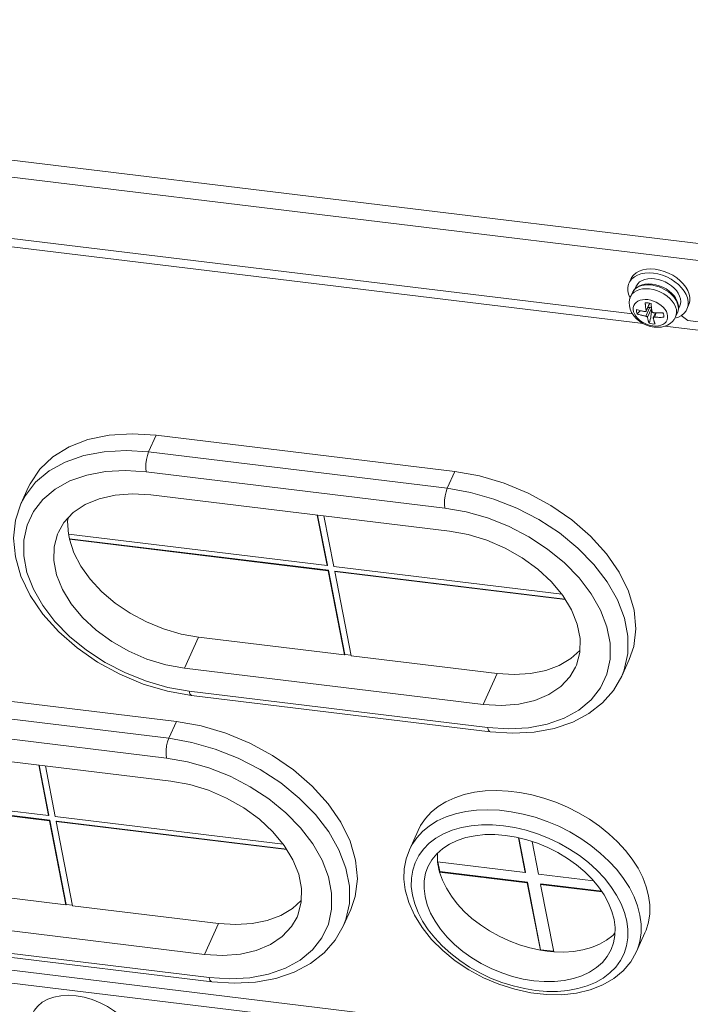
# Model space of a CAD drawing. Header units: millimetres. Extents: x -473 to 23648, y -382 to 1866.
# Tile 422 of 434: x 22394 to 22489, y 1159 to 1299. Entities that reach past the tile are written whole.
import ezdxf

# ---------------------------------------------------------------- set-up
doc = ezdxf.new("R2010")
doc.units = ezdxf.units.MM
doc.header["$LTSCALE"] = 80
doc.layers.get('0').update_dxf_attribs({"linetype": 'CONTINUOUS'})

msp = doc.modelspace()

# ---------------------------------------------------------------- linework, layer by layer
at = {"linetype": 'Continuous', "lineweight": 0}
for p, q in [((22228.836, 1298.619), (22531.506, 1261.854)), ((22228.553, 1296.232), (22531.223, 1259.467)), ((22480.58, 1256.938), (22281.389, 1281.133)), ((22482.103, 1255.553), (22278.121, 1280.331)), ((22480.339, 1261.847), (22480.093, 1261.302)), ((22482.937, 1262.745), (22483.562, 1262.705)), ((22487.111, 1261.078), (22486.611, 1261.487)), ((22487.792, 1261.178), (22487.357, 1261.623)), ((22481.105, 1260.846), (22480.924, 1260.444)), ((22482.915, 1261.048), (22483.268, 1261.019)), ((22486.821, 1260.219), (22486.496, 1260.579)), ((22480.571, 1259.928), (22480.32, 1259.372)), ((22482.482, 1256.606), (22483.049, 1257.864)), ((22482.511, 1257.302), (22483.022, 1258.434)), ((22482.519, 1257.364), (22483.003, 1258.438)), ((22482.699, 1256.439), (22483.266, 1257.696)), ((22482.796, 1258.471), (22483.006, 1258.437)), ((22483.006, 1258.437), (22483.217, 1258.387)), ((22486.952, 1257.051), (22487.062, 1257.369)), ((22487.286, 1258.059), (22487.105, 1257.657)), ((22488.18, 1257.38), (22488.298, 1257.603)), ((22488.544, 1258.148), (22488.298, 1257.603)), ((22483.532, 1256.395), (22483.841, 1257.081)), ((22483.687, 1256.46), (22483.965, 1257.076)), ((22486.604, 1256.298), (22487.105, 1256.475)), ((22486.952, 1257.051), (22486.701, 1256.495)), ((22487.511, 1256.701), (22488.44, 1255.983)), ((22532.955, 1250.576), (22488.44, 1255.983)), ((22508.678, 1252.325), (22485.171, 1255.181)), ((22411.968, 1237.351), (22413.043, 1239.736)), ((22455.395, 1234.592), (22413.043, 1239.736)), ((22454.319, 1232.206), (22411.968, 1237.351)), ((22453.986, 1229.398), (22411.635, 1234.542)), ((22454.319, 1232.206), (22455.395, 1234.592)), ((22394.931, 1232.409), (22393.855, 1230.023)), ((22400.801, 1233.243), (22398.707, 1232.083)), ((22457.602, 1231.628), (22454.319, 1232.206)), ((22454.62, 1226.145), (22412.269, 1231.289)), ((22435.882, 1228.421), (22437.28, 1221.243)), ((22435.927, 1228.416), (22437.311, 1221.312)), ((22436.823, 1228.307), (22438.221, 1221.129)), ((22437.28, 1221.243), (22400.583, 1225.701)), ((22400.626, 1225.696), (22400.654, 1225.529)), ((22400.724, 1224.978), (22400.754, 1225.046)), ((22400.724, 1224.978), (22437.421, 1220.521)), ((22400.754, 1225.046), (22437.452, 1220.589)), ((22437.28, 1221.243), (22437.311, 1221.312)), ((22470.548, 1217.202), (22438.221, 1221.129)), ((22437.421, 1220.521), (22437.452, 1220.589)), ((22439.745, 1208.594), (22437.421, 1220.521)), ((22437.452, 1220.589), (22439.776, 1208.662)), ((22438.362, 1220.406), (22438.393, 1220.474)), ((22438.362, 1220.406), (22471.057, 1216.435)), ((22440.687, 1208.48), (22438.362, 1220.406)), ((22438.393, 1220.474), (22471.01, 1216.512)), ((22417.058, 1206.713), (22419.04, 1211.109)), ((22419.04, 1211.109), (22439.745, 1208.594)), ((22477.415, 1207.994), (22477.42, 1210.241)), ((22439.745, 1208.594), (22439.776, 1208.662)), ((22439.776, 1208.662), (22440.672, 1208.553)), ((22440.687, 1208.48), (22461.392, 1205.965)), ((22480.128, 1207.946), (22479.053, 1205.561)), ((22417.058, 1206.713), (22459.41, 1201.569)), ((22459.41, 1201.569), (22461.392, 1205.965)), ((22415.897, 1199.164), (22373.545, 1204.308)), ((22417.692, 1203.461), (22460.044, 1198.316)), ((22414.821, 1196.778), (22372.47, 1201.923)), ((22418.066, 1202.838), (22460.417, 1197.694)), ((22414.488, 1193.97), (22372.137, 1199.114)), ((22414.821, 1196.778), (22415.897, 1199.164)), ((22418.104, 1196.2), (22414.821, 1196.778)), ((22415.122, 1190.717), (22372.771, 1195.861)), ((22396.383, 1192.993), (22397.782, 1185.816)), ((22396.428, 1192.988), (22397.813, 1185.884)), ((22397.324, 1192.879), (22398.723, 1185.701)), ((22397.782, 1185.816), (22361.085, 1190.273)), ((22361.226, 1189.55), (22397.923, 1185.093)), ((22361.256, 1189.619), (22397.954, 1185.161)), ((22397.782, 1185.816), (22397.813, 1185.884)), ((22397.923, 1185.093), (22397.954, 1185.161)), ((22400.247, 1173.166), (22397.923, 1185.093)), ((22397.954, 1185.161), (22400.278, 1173.234)), ((22431.05, 1181.775), (22398.723, 1185.701)), ((22398.864, 1184.978), (22398.895, 1185.047)), ((22398.864, 1184.978), (22431.559, 1181.007)), ((22401.188, 1173.052), (22398.864, 1184.978)), ((22398.895, 1185.047), (22431.511, 1181.085)), ((22450.174, 1183.716), (22448.944, 1180.99)), ((22451.756, 1181.896), (22452.713, 1182.624)), ((22464.418, 1182.683), (22465.381, 1177.742)), ((22464.465, 1182.672), (22465.412, 1177.81)), ((22467.264, 1177.513), (22466.361, 1182.143)), ((22545.851, 1145.27), (22258.804, 1180.137)), ((22465.381, 1177.742), (22452.944, 1179.252)), ((22452.944, 1179.252), (22453.226, 1177.807)), ((22452.99, 1179.247), (22453.257, 1177.875)), ((22545.083, 1143.566), (22258.036, 1178.433)), ((22453.226, 1177.807), (22453.257, 1177.875)), ((22453.226, 1177.807), (22453.629, 1176.661)), ((22453.226, 1177.807), (22465.663, 1176.296)), ((22453.257, 1177.875), (22465.694, 1176.364)), ((22465.381, 1177.742), (22465.412, 1177.81)), ((22465.663, 1176.296), (22465.694, 1176.364)), ((22465.694, 1176.364), (22467.555, 1166.812)), ((22475.071, 1176.565), (22467.264, 1177.513)), ((22479.319, 1176.912), (22480.14, 1175.629)), ((22379.542, 1175.681), (22400.247, 1173.166)), ((22465.663, 1176.296), (22467.525, 1166.744)), ((22467.545, 1176.067), (22467.576, 1176.135)), ((22467.545, 1176.067), (22476.273, 1175.007)), ((22469.407, 1166.515), (22467.545, 1176.067)), ((22467.576, 1176.135), (22476.219, 1175.086)), ((22480.14, 1175.629), (22480.805, 1174.327)), ((22437.917, 1172.566), (22437.921, 1174.814)), ((22400.247, 1173.166), (22400.278, 1173.234)), ((22400.278, 1173.234), (22401.174, 1173.126)), ((22401.188, 1173.052), (22421.893, 1170.537)), ((22440.63, 1172.518), (22439.555, 1170.133)), ((22377.56, 1171.285), (22419.912, 1166.141)), ((22479.928, 1169.657), (22479.773, 1170.867)), ((22419.912, 1166.141), (22421.893, 1170.537)), ((22378.194, 1168.033), (22420.545, 1162.888)), ((22482.354, 1169.207), (22481.125, 1166.481)), ((22378.568, 1167.41), (22420.919, 1162.266)), ((22467.525, 1166.744), (22467.555, 1166.812)), ((22467.525, 1166.744), (22469.407, 1166.515)), ((22467.555, 1166.812), (22469.393, 1166.589)), ((22472.226, 1166.569), (22473.539, 1166.784))]:
    msp.add_line(p, q, dxfattribs=at)
for points in [[(22480.339, 1261.847), (22480.457, 1262.069), (22480.735, 1262.428), (22481.096, 1262.732), (22481.532, 1262.975), (22482.033, 1263.151), (22482.587, 1263.257), (22483.183, 1263.291), (22483.807, 1263.25)], [(22487.357, 1261.623), (22486.857, 1262.032), (22486.303, 1262.395), (22485.708, 1262.705), (22485.084, 1262.954), (22484.446, 1263.137), (22483.807, 1263.25)], [(22480.093, 1261.302), (22480.211, 1261.524), (22480.489, 1261.882), (22480.85, 1262.187), (22481.286, 1262.43), (22481.787, 1262.606), (22482.341, 1262.712), (22482.937, 1262.745)], [(22481.105, 1260.846), (22481.136, 1260.91), (22481.334, 1261.206), (22481.602, 1261.459), (22481.934, 1261.662), (22482.322, 1261.811)], [(22482.322, 1261.811), (22482.755, 1261.902), (22483.225, 1261.933), (22483.718, 1261.903)], [(22486.611, 1261.487), (22486.058, 1261.85), (22485.462, 1262.16), (22484.838, 1262.409), (22484.2, 1262.592), (22483.562, 1262.705)], [(22485.218, 1261.46), (22484.727, 1261.663), (22484.223, 1261.812), (22483.718, 1261.903)], [(22480.248, 1259.16), (22480.208, 1259.23), (22480.02, 1259.722), (22479.925, 1260.208), (22479.926, 1260.678), (22480.022, 1261.119), (22480.093, 1261.302)], [(22480.32, 1259.372), (22480.352, 1259.438), (22480.556, 1259.744), (22480.833, 1260.005), (22481.176, 1260.215), (22481.576, 1260.369), (22482.024, 1260.463), (22482.508, 1260.494), (22483.018, 1260.463)], [(22480.571, 1259.928), (22480.62, 1260.028), (22480.758, 1260.24), (22480.932, 1260.432), (22481.138, 1260.601), (22481.375, 1260.745), (22481.641, 1260.863), (22481.931, 1260.953), (22482.242, 1261.015), (22482.572, 1261.046), (22482.915, 1261.048)], [(22480.959, 1260.485), (22480.737, 1260.221), (22480.571, 1259.928)], [(22481.563, 1260.905), (22481.235, 1260.715), (22480.959, 1260.485)], [(22482.35, 1261.143), (22481.937, 1261.05), (22481.563, 1260.905)], [(22482.35, 1261.143), (22482.417, 1261.153), (22482.887, 1261.183), (22483.38, 1261.153)], [(22486.222, 1258.725), (22485.886, 1259.096), (22485.491, 1259.439), (22485.048, 1259.745), (22484.567, 1260.006), (22484.06, 1260.216), (22483.539, 1260.369), (22483.018, 1260.463)], [(22483.268, 1261.019), (22483.627, 1260.961), (22483.988, 1260.874), (22484.346, 1260.759), (22484.697, 1260.617), (22485.037, 1260.451), (22485.362, 1260.261), (22485.669, 1260.051), (22485.953, 1259.822)], [(22483.38, 1261.153), (22483.885, 1261.062), (22484.389, 1260.913), (22484.88, 1260.71), (22485.347, 1260.457), (22485.776, 1260.161), (22486.158, 1259.829), (22486.483, 1259.47), (22486.685, 1259.188)], [(22486.496, 1260.579), (22486.114, 1260.911), (22485.684, 1261.207), (22485.218, 1261.46)], [(22487.386, 1259.065), (22487.272, 1259.453), (22487.082, 1259.841), (22486.821, 1260.219)], [(22487.906, 1260.162), (22487.546, 1260.633), (22487.111, 1261.078)], [(22488.544, 1258.148), (22488.615, 1258.33), (22488.711, 1258.772), (22488.712, 1259.241), (22488.617, 1259.728), (22488.429, 1260.22), (22488.152, 1260.707), (22487.792, 1261.178)], [(22488.298, 1257.603), (22488.369, 1257.785), (22488.466, 1258.227), (22488.466, 1258.696), (22488.371, 1259.182), (22488.183, 1259.675), (22487.906, 1260.162)], [(22480.32, 1259.372), (22480.181, 1258.965), (22480.12, 1258.527), (22480.142, 1258.065), (22480.256, 1257.588), (22480.464, 1257.116), (22480.76, 1256.663), (22481.137, 1256.245), (22481.574, 1255.881), (22482.056, 1255.575), (22482.573, 1255.333), (22483.112, 1255.157), (22483.664, 1255.052)], [(22483.49, 1255.225), (22483.087, 1255.299), (22482.685, 1255.422), (22482.295, 1255.589), (22481.927, 1255.798), (22481.593, 1256.042), (22481.3, 1256.314), (22481.057, 1256.607), (22480.871, 1256.913), (22480.746, 1257.224), (22480.686, 1257.531), (22480.693, 1257.825), (22480.766, 1258.1), (22480.904, 1258.347), (22481.102, 1258.559), (22481.356, 1258.731), (22481.657, 1258.859), (22481.999, 1258.938), (22482.372, 1258.966), (22482.766, 1258.943)], [(22483.49, 1255.225), (22483.883, 1255.202), (22484.256, 1255.231), (22484.598, 1255.31), (22484.9, 1255.437), (22485.154, 1255.609), (22485.352, 1255.821), (22485.49, 1256.068), (22485.563, 1256.343), (22485.57, 1256.638), (22485.51, 1256.945), (22485.385, 1257.255), (22485.199, 1257.562), (22484.956, 1257.855), (22484.663, 1258.127), (22484.328, 1258.37), (22483.961, 1258.579), (22483.571, 1258.747), (22483.169, 1258.869), (22482.766, 1258.943)], [(22485.953, 1259.822), (22486.211, 1259.578), (22486.441, 1259.321), (22486.639, 1259.054)], [(22486.701, 1256.495), (22486.796, 1256.771), (22486.841, 1257.142), (22486.805, 1257.533), (22486.687, 1257.934), (22486.491, 1258.334), (22486.222, 1258.725)], [(22486.639, 1259.054), (22486.803, 1258.781), (22486.932, 1258.504), (22487.024, 1258.227), (22487.077, 1257.953), (22487.092, 1257.685), (22487.067, 1257.427)], [(22487.062, 1257.369), (22487.113, 1257.71), (22487.102, 1258.069), (22487.028, 1258.441), (22486.888, 1258.818), (22486.685, 1259.188)], [(22487.286, 1258.059), (22487.377, 1258.326), (22487.421, 1258.686), (22487.386, 1259.065)], [(22481.156, 1257.224), (22481.136, 1257.383), (22481.139, 1257.537)], [(22481.139, 1257.537), (22481.316, 1257.483), (22481.479, 1257.438), (22481.628, 1257.399), (22481.761, 1257.366), (22481.881, 1257.339), (22481.99, 1257.315), (22482.089, 1257.294), (22482.184, 1257.275), (22482.273, 1257.258), (22482.359, 1257.243)], [(22481.263, 1256.901), (22481.407, 1257.088), (22481.564, 1257.244), (22481.725, 1257.372), (22481.728, 1257.374)], [(22482.359, 1257.243), (22482.407, 1257.239), (22482.45, 1257.248), (22482.483, 1257.266), (22482.506, 1257.292), (22482.511, 1257.302)], [(22482.389, 1258.487), (22482.59, 1258.488), (22482.796, 1258.471)], [(22482.519, 1257.364), (22482.504, 1257.46), (22482.49, 1257.556), (22482.477, 1257.651), (22482.465, 1257.747), (22482.453, 1257.844), (22482.442, 1257.942), (22482.431, 1258.04), (22482.421, 1258.138), (22482.411, 1258.232), (22482.403, 1258.323), (22482.396, 1258.408), (22482.389, 1258.487)], [(22482.511, 1257.302), (22482.518, 1257.325), (22482.519, 1257.364)], [(22482.742, 1257.814), (22482.775, 1257.821), (22482.868, 1257.838), (22482.958, 1257.853), (22483.049, 1257.864)], [(22483.266, 1257.696), (22483.269, 1257.593), (22483.27, 1257.474), (22483.268, 1257.338), (22483.261, 1257.186), (22483.249, 1257.016), (22483.231, 1256.826), (22483.203, 1256.615), (22483.165, 1256.384), (22483.112, 1256.131), (22483.042, 1255.862), (22482.953, 1255.593)], [(22483.049, 1257.864), (22483.087, 1257.865), (22483.125, 1257.859), (22483.161, 1257.847), (22483.193, 1257.829), (22483.22, 1257.805), (22483.242, 1257.777), (22483.258, 1257.74), (22483.266, 1257.696)], [(22483.217, 1258.387), (22483.224, 1258.31), (22483.231, 1258.229), (22483.239, 1258.143), (22483.247, 1258.052), (22483.257, 1257.955), (22483.268, 1257.854), (22483.28, 1257.754), (22483.292, 1257.655), (22483.305, 1257.557), (22483.318, 1257.459), (22483.332, 1257.361), (22483.347, 1257.264)], [(22487.067, 1257.427), (22487.004, 1257.181), (22486.952, 1257.051)], [(22487.105, 1256.475), (22487.541, 1256.718), (22487.902, 1257.022), (22488.18, 1257.38)], [(22481.263, 1256.901), (22481.198, 1257.063), (22481.156, 1257.224)], [(22482.482, 1256.606), (22482.398, 1256.622), (22482.309, 1256.639), (22482.214, 1256.658), (22482.112, 1256.679), (22482.005, 1256.703), (22481.891, 1256.729), (22481.772, 1256.758), (22481.653, 1256.789), (22481.539, 1256.819), (22481.436, 1256.849), (22481.344, 1256.876), (22481.263, 1256.901)], [(22482.699, 1256.439), (22482.684, 1256.476), (22482.658, 1256.511), (22482.624, 1256.542), (22482.582, 1256.57), (22482.533, 1256.593), (22482.482, 1256.606)], [(22482.953, 1255.593), (22482.935, 1255.643), (22482.916, 1255.697), (22482.895, 1255.755), (22482.874, 1255.819), (22482.852, 1255.888), (22482.829, 1255.962), (22482.806, 1256.038), (22482.784, 1256.115), (22482.762, 1256.193), (22482.741, 1256.273), (22482.72, 1256.355), (22482.699, 1256.439)], [(22483.347, 1257.264), (22483.36, 1257.223), (22483.384, 1257.185), (22483.418, 1257.152), (22483.461, 1257.125), (22483.51, 1257.105), (22483.563, 1257.096)], [(22483.532, 1256.395), (22483.525, 1256.373), (22483.527, 1256.338)], [(22483.527, 1256.338), (22483.547, 1256.256), (22483.568, 1256.175), (22483.589, 1256.097), (22483.61, 1256.021), (22483.632, 1255.945), (22483.654, 1255.871), (22483.676, 1255.799), (22483.699, 1255.729), (22483.721, 1255.662), (22483.742, 1255.601), (22483.762, 1255.544), (22483.781, 1255.492)], [(22483.687, 1256.46), (22483.636, 1256.459), (22483.593, 1256.448), (22483.559, 1256.429), (22483.537, 1256.404), (22483.532, 1256.395)], [(22483.563, 1257.096), (22483.652, 1257.09), (22483.746, 1257.085)], [(22483.664, 1255.052), (22484.181, 1255.023), (22484.681, 1255.064), (22485.15, 1255.172), (22485.572, 1255.342), (22485.941, 1255.566), (22486.253, 1255.837), (22486.507, 1256.148), (22486.701, 1256.495)], [(22485.032, 1256.443), (22484.827, 1256.436), (22484.642, 1256.433), (22484.476, 1256.432), (22484.328, 1256.434), (22484.197, 1256.436), (22484.079, 1256.44), (22483.972, 1256.444), (22483.872, 1256.449), (22483.777, 1256.454), (22483.687, 1256.46)], [(22483.746, 1257.085), (22483.848, 1257.08), (22483.957, 1257.076), (22484.074, 1257.072), (22484.198, 1257.07), (22484.33, 1257.068), (22484.463, 1257.068), (22484.591, 1257.07), (22484.708, 1257.072), (22484.814, 1257.075), (22484.908, 1257.079)], [(22484.908, 1257.079), (22484.972, 1256.917), (22485.015, 1256.755)], [(22485.015, 1256.755), (22485.034, 1256.597), (22485.032, 1256.443)], [(22483.374, 1255.508), (22483.164, 1255.542), (22482.953, 1255.593)], [(22483.781, 1255.492), (22483.581, 1255.491), (22483.374, 1255.508)], [(22413.043, 1239.736), (22409.624, 1239.947), (22406.371, 1239.735), (22403.363, 1239.104), (22400.676, 1238.071), (22398.374, 1236.66), (22396.515, 1234.907), (22395.145, 1232.855), (22394.931, 1232.409)], [(22411.968, 1237.351), (22408.758, 1237.561), (22405.66, 1237.395), (22402.756, 1236.849), (22400.125, 1235.931), (22397.837, 1234.663), (22395.942, 1233.075), (22394.481, 1231.202), (22393.855, 1230.023)], [(22411.635, 1234.542), (22411.578, 1235.055), (22411.587, 1235.652), (22411.661, 1236.273), (22411.792, 1236.859), (22411.968, 1237.351)], [(22411.635, 1234.542), (22408.699, 1234.734), (22405.865, 1234.583), (22403.208, 1234.083), (22400.801, 1233.243)], [(22480.128, 1207.945), (22480.762, 1209.801), (22481.067, 1212.295), (22480.822, 1214.919), (22480.032, 1217.609), (22478.716, 1220.299), (22476.908, 1222.923), (22474.652, 1225.416), (22472.003, 1227.717), (22469.027, 1229.768), (22465.796, 1231.52), (22462.391, 1232.93), (22458.895, 1233.962), (22455.395, 1234.592)], [(22453.986, 1229.398), (22453.929, 1229.911), (22453.938, 1230.508), (22454.012, 1231.129), (22454.143, 1231.714), (22454.319, 1232.206)], [(22398.707, 1232.083), (22396.973, 1230.631), (22395.636, 1228.917), (22394.726, 1226.98), (22394.264, 1224.864), (22394.259, 1222.617), (22394.713, 1220.288), (22395.615, 1217.931), (22396.944, 1215.597), (22398.671, 1213.34), (22400.757, 1211.21), (22403.155, 1209.256), (22405.813, 1207.519), (22408.672, 1206.039), (22411.658, 1204.853), (22414.691, 1203.989), (22417.692, 1203.461)], [(22412.269, 1231.289), (22409.668, 1231.441), (22407.204, 1231.254), (22404.943, 1230.733), (22402.947, 1229.892), (22401.271, 1228.753), (22399.96, 1227.349), (22399.166, 1225.988)], [(22479.053, 1205.561), (22479.422, 1206.499), (22479.927, 1208.812), (22479.932, 1211.268), (22479.436, 1213.813), (22478.451, 1216.39), (22476.998, 1218.94), (22475.11, 1221.407), (22472.83, 1223.735), (22470.21, 1225.871), (22467.305, 1227.77), (22464.18, 1229.387), (22460.917, 1230.683), (22457.602, 1231.628)], [(22393.855, 1230.023), (22393.087, 1227.676), (22392.819, 1225.139), (22393.074, 1222.474), (22393.865, 1219.733), (22395.178, 1217.003), (22396.975, 1214.361), (22399.208, 1211.869), (22401.814, 1209.589), (22404.728, 1207.569), (22407.884, 1205.85), (22411.207, 1204.469), (22414.626, 1203.457), (22418.066, 1202.838)], [(22476.064, 1214.927), (22474.735, 1217.261), (22473.007, 1219.518), (22470.921, 1221.648), (22468.524, 1223.602), (22465.865, 1225.339), (22463.007, 1226.819), (22460.021, 1228.005), (22456.988, 1228.869), (22453.986, 1229.398)], [(22400.583, 1225.701), (22400.478, 1227.551), (22400.546, 1227.977)], [(22399.166, 1225.988), (22399.05, 1225.717), (22398.566, 1223.902), (22398.521, 1221.953), (22398.917, 1219.923), (22399.742, 1217.869), (22400.974, 1215.845), (22402.579, 1213.907), (22404.515, 1212.109), (22406.727, 1210.498), (22409.155, 1209.119), (22411.734, 1208.01), (22414.392, 1207.201), (22417.058, 1206.713)], [(22400.654, 1225.529), (22400.701, 1225.288), (22400.754, 1225.046)], [(22472.513, 1206.87), (22472.629, 1207.141), (22473.113, 1208.956), (22473.157, 1210.905), (22472.762, 1212.935), (22471.937, 1214.989), (22470.705, 1217.013), (22469.099, 1218.951), (22467.164, 1220.749), (22464.952, 1222.36), (22462.524, 1223.739), (22459.945, 1224.848), (22457.286, 1225.657), (22454.62, 1226.145)], [(22419.04, 1211.109), (22416.556, 1211.553), (22414.073, 1212.278), (22411.651, 1213.267), (22409.348, 1214.495), (22407.218, 1215.935), (22405.311, 1217.552), (22403.674, 1219.307), (22402.343, 1221.16), (22401.352, 1223.065), (22400.724, 1224.978)], [(22477.42, 1210.241), (22476.966, 1212.57), (22476.064, 1214.927)], [(22473.119, 1209.218), (22471.861, 1208.083), (22470.202, 1207.104), (22468.278, 1206.388), (22466.133, 1205.954), (22463.82, 1205.812), (22461.392, 1205.965)], [(22460.044, 1198.316), (22462.979, 1198.124), (22465.814, 1198.275), (22468.471, 1198.775), (22470.878, 1199.615), (22472.972, 1200.775), (22474.706, 1202.228), (22476.043, 1203.941), (22476.953, 1205.878), (22477.415, 1207.994)], [(22459.41, 1201.569), (22462.01, 1201.417), (22464.475, 1201.604), (22466.736, 1202.125), (22468.732, 1202.966), (22470.408, 1204.105), (22471.719, 1205.509), (22472.513, 1206.87)], [(22460.417, 1197.694), (22463.579, 1197.487), (22466.624, 1197.647), (22469.488, 1198.176), (22472.103, 1199.063), (22474.407, 1200.283), (22476.351, 1201.799), (22477.904, 1203.57), (22479.053, 1205.561)], [(22417.692, 1203.461), (22417.81, 1203.081), (22417.975, 1202.871), (22418.066, 1202.838)], [(22440.629, 1172.518), (22441.264, 1174.373), (22441.569, 1176.867), (22441.324, 1179.491), (22440.533, 1182.181), (22439.218, 1184.871), (22437.41, 1187.495), (22435.154, 1189.988), (22432.505, 1192.289), (22429.529, 1194.341), (22426.298, 1196.093), (22422.893, 1197.502), (22419.397, 1198.534), (22415.897, 1199.164)], [(22460.044, 1198.316), (22460.161, 1197.936), (22460.327, 1197.727), (22460.417, 1197.694)], [(22414.488, 1193.97), (22414.431, 1194.483), (22414.44, 1195.08), (22414.514, 1195.701), (22414.645, 1196.286), (22414.821, 1196.778)], [(22439.555, 1170.133), (22439.924, 1171.071), (22440.429, 1173.384), (22440.434, 1175.84), (22439.938, 1178.385), (22438.953, 1180.962), (22437.5, 1183.512), (22435.612, 1185.979), (22433.332, 1188.307), (22430.712, 1190.443), (22427.806, 1192.342), (22424.682, 1193.96), (22421.419, 1195.255), (22418.104, 1196.2)], [(22436.566, 1179.5), (22435.237, 1181.833), (22433.509, 1184.09), (22431.423, 1186.22), (22429.025, 1188.175), (22426.367, 1189.912), (22423.508, 1191.391), (22420.523, 1192.577), (22417.49, 1193.441), (22414.488, 1193.97)], [(22433.015, 1171.442), (22433.131, 1171.713), (22433.614, 1173.529), (22433.659, 1175.478), (22433.264, 1177.507), (22432.439, 1179.562), (22431.207, 1181.585), (22429.601, 1183.523), (22427.666, 1185.322), (22425.454, 1186.932), (22423.026, 1188.311), (22420.447, 1189.42), (22417.788, 1190.23), (22415.122, 1190.717)], [(22450.174, 1183.716), (22450.533, 1184.417), (22451.21, 1185.406), (22452.04, 1186.303), (22453.017, 1187.098), (22454.13, 1187.785), (22455.367, 1188.356), (22456.716, 1188.804), (22458.163, 1189.126), (22459.693, 1189.318), (22461.291, 1189.378), (22462.939, 1189.305), (22464.622, 1189.101), (22466.322, 1188.767), (22468.02, 1188.306), (22469.701, 1187.724), (22471.347, 1187.027), (22472.94, 1186.221), (22474.465, 1185.315), (22475.906, 1184.318), (22477.248, 1183.241), (22478.477, 1182.094), (22479.581, 1180.889), (22480.548, 1179.638), (22481.369, 1178.356), (22482.034, 1177.053), (22482.538, 1175.745), (22482.875, 1174.444)], [(22448.944, 1180.99), (22449.304, 1181.691), (22449.981, 1182.68), (22450.811, 1183.576), (22451.788, 1184.372), (22452.901, 1185.059), (22454.138, 1185.63), (22455.487, 1186.078), (22456.934, 1186.4), (22458.464, 1186.592), (22460.062, 1186.652), (22461.71, 1186.579), (22463.393, 1186.375), (22465.092, 1186.041), (22466.791, 1185.58), (22468.472, 1184.998), (22470.118, 1184.301), (22471.711, 1183.495), (22473.236, 1182.589), (22474.677, 1181.592), (22476.019, 1180.515), (22477.248, 1179.367), (22478.352, 1178.163), (22479.319, 1176.912)], [(22452.713, 1182.624), (22453.799, 1183.242), (22455.004, 1183.746), (22456.313, 1184.128), (22457.713, 1184.386), (22459.188, 1184.516), (22460.722, 1184.516), (22462.299, 1184.387), (22463.9, 1184.13), (22465.509, 1183.748), (22467.107, 1183.245), (22468.678, 1182.627), (22470.203, 1181.9), (22471.667, 1181.072), (22473.053, 1180.153), (22474.347, 1179.152), (22475.533, 1178.081), (22476.599, 1176.951), (22477.534, 1175.775), (22478.326, 1174.565), (22478.968, 1173.334), (22479.452, 1172.097), (22479.773, 1170.867)], [(22451.583, 1178.57), (22452.15, 1179.573), (22452.837, 1180.409), (22453.671, 1181.148), (22454.643, 1181.782), (22455.739, 1182.301), (22456.946, 1182.7), (22458.25, 1182.973), (22459.632, 1183.118), (22461.077, 1183.131), (22462.566, 1183.013), (22464.081, 1182.766), (22465.601, 1182.393), (22467.109, 1181.897), (22468.584, 1181.287), (22470.009, 1180.568), (22471.366, 1179.751), (22472.638, 1178.845), (22473.808, 1177.862), (22474.861, 1176.814), (22475.786, 1175.715), (22476.569, 1174.577), (22477.202, 1173.417), (22477.676, 1172.248), (22477.985, 1171.084)], [(22448.944, 1180.99), (22448.476, 1179.676), (22448.217, 1178.28), (22448.177, 1176.814), (22448.363, 1175.295)], [(22449.374, 1174.559), (22449.22, 1175.77), (22449.234, 1176.946), (22449.415, 1178.076), (22449.763, 1179.148), (22450.273, 1180.149), (22450.94, 1181.068), (22451.756, 1181.896)], [(22437.921, 1174.814), (22437.468, 1177.142), (22436.566, 1179.5)], [(22452.944, 1179.252), (22452.91, 1180.353), (22452.926, 1180.488)], [(22453.052, 1178.534), (22452.99, 1178.895), (22452.944, 1179.252)], [(22451.163, 1174.342), (22451.022, 1175.485), (22451.052, 1176.593), (22451.252, 1177.653), (22451.583, 1178.57)], [(22453.052, 1178.534), (22453.131, 1178.17), (22453.226, 1177.807)], [(22453.629, 1176.661), (22454.188, 1175.518), (22454.894, 1174.391), (22455.741, 1173.295), (22456.718, 1172.243), (22457.812, 1171.246), (22459.011, 1170.319), (22460.3, 1169.471), (22461.664, 1168.713), (22463.085, 1168.054), (22464.548, 1167.502), (22466.034, 1167.063), (22467.525, 1166.744)], [(22448.363, 1175.295), (22448.861, 1173.505), (22449.657, 1171.719), (22450.741, 1169.961), (22452.087, 1168.275), (22453.667, 1166.694), (22455.447, 1165.247), (22457.393, 1163.955), (22459.473, 1162.839), (22461.65, 1161.917), (22463.886, 1161.205), (22466.145, 1160.714), (22468.383, 1160.457), (22470.57, 1160.438), (22472.655, 1160.661), (22474.605, 1161.123), (22476.371, 1161.812), (22477.93, 1162.714), (22479.256, 1163.811), (22480.326, 1165.076), (22481.125, 1166.481)], [(22433.62, 1173.79), (22432.363, 1172.655), (22430.704, 1171.676), (22428.78, 1170.96), (22426.635, 1170.527), (22424.321, 1170.384), (22421.893, 1170.537)], [(22449.374, 1174.559), (22449.695, 1173.329), (22450.179, 1172.092), (22450.821, 1170.862), (22451.614, 1169.652), (22452.548, 1168.475), (22453.614, 1167.345), (22454.801, 1166.274), (22456.094, 1165.273), (22457.48, 1164.354), (22458.944, 1163.527), (22460.47, 1162.8), (22462.04, 1162.181), (22463.639, 1161.679), (22465.247, 1161.297), (22466.849, 1161.04), (22468.425, 1160.911), (22469.959, 1160.911), (22471.434, 1161.04), (22472.834, 1161.298), (22474.144, 1161.68), (22475.348, 1162.184), (22476.435, 1162.803), (22477.391, 1163.53), (22478.207, 1164.358), (22478.874, 1165.277), (22479.384, 1166.278), (22479.732, 1167.35), (22479.914, 1168.48), (22479.928, 1169.657)], [(22451.163, 1174.342), (22451.472, 1173.179), (22451.945, 1172.009), (22452.578, 1170.849), (22453.362, 1169.712), (22454.286, 1168.612), (22455.34, 1167.565), (22456.51, 1166.582), (22457.781, 1165.676), (22459.138, 1164.858), (22460.563, 1164.14), (22462.039, 1163.529), (22463.546, 1163.034), (22465.067, 1162.66), (22466.581, 1162.413), (22468.07, 1162.295), (22469.515, 1162.309), (22470.898, 1162.453), (22472.201, 1162.726), (22473.409, 1163.125), (22474.505, 1163.644), (22475.476, 1164.278), (22476.311, 1165.017), (22476.997, 1165.854), (22477.564, 1166.856)], [(22480.805, 1174.327), (22481.309, 1173.019), (22481.646, 1171.718)], [(22482.354, 1169.207), (22482.509, 1169.576), (22482.857, 1170.717), (22483.035, 1171.917), (22483.041, 1173.163), (22482.875, 1174.444)], [(22420.545, 1162.888), (22423.481, 1162.696), (22426.316, 1162.847), (22428.973, 1163.347), (22431.38, 1164.187), (22433.473, 1165.347), (22435.207, 1166.8), (22436.544, 1168.514), (22437.455, 1170.45), (22437.917, 1172.566)], [(22419.912, 1166.141), (22422.512, 1165.989), (22424.977, 1166.176), (22427.238, 1166.697), (22429.234, 1167.538), (22430.91, 1168.677), (22432.221, 1170.081), (22433.015, 1171.442)], [(22477.564, 1166.856), (22477.895, 1167.774), (22478.095, 1168.833), (22478.125, 1169.941), (22477.985, 1171.084)], [(22481.125, 1166.481), (22481.28, 1166.85), (22481.628, 1167.991), (22481.806, 1169.191), (22481.812, 1170.437), (22481.646, 1171.718)], [(22420.919, 1162.266), (22424.081, 1162.059), (22427.126, 1162.22), (22429.99, 1162.748), (22432.605, 1163.635), (22434.909, 1164.855), (22436.853, 1166.371), (22438.406, 1168.143), (22439.555, 1170.133)], [(22473.539, 1166.784), (22474.766, 1167.121), (22475.893, 1167.577), (22476.906, 1168.145), (22477.793, 1168.819), (22478.104, 1169.139)], [(22467.525, 1166.744), (22468.471, 1166.604), (22469.407, 1166.515)], [(22469.407, 1166.515), (22470.843, 1166.479), (22472.226, 1166.569)], [(22420.545, 1162.888), (22420.663, 1162.508), (22420.828, 1162.299), (22420.919, 1162.266)], [(22395.534, 1157.782), (22395.743, 1158.178), (22396.238, 1158.815), (22396.88, 1159.355), (22397.655, 1159.787), (22398.545, 1160.101), (22399.531, 1160.29), (22400.591, 1160.349), (22401.7, 1160.277)], [(22408.784, 1156.594), (22408.011, 1157.385), (22407.122, 1158.111), (22406.137, 1158.757), (22405.079, 1159.307), (22403.97, 1159.75), (22402.835, 1160.076), (22401.7, 1160.277)]]:
    msp.add_lwpolyline(points, dxfattribs=at)

doc.saveas('drawing.dxf')
